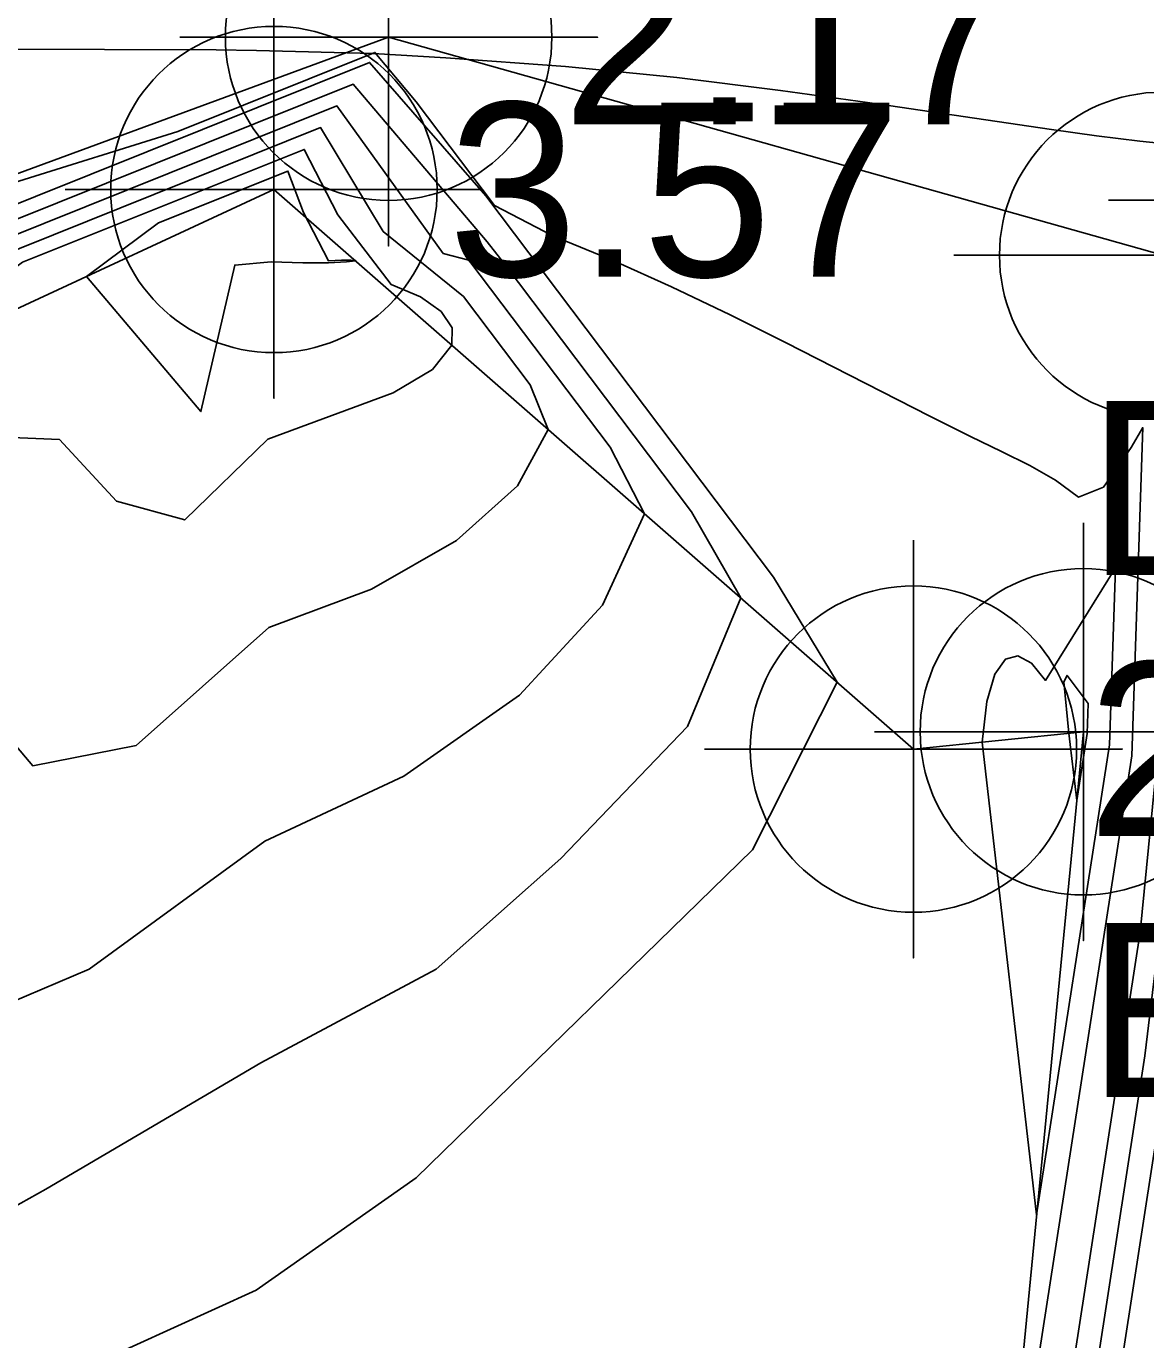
# Model space of a CAD drawing. Extents: x 2356077 to 2359823, y 225951 to 227822.
# Drawn here: x 2357654.05 to 2357670.13, y 226422.17 to 226441.04 of the extents above; entities that cross this region are included whole.
import ezdxf

# ---------------------------------------------------------------- set-up
doc = ezdxf.new("R2010")
doc.units = 0
for name, color, linetype in [('DTM Contours Major', 7, 'Continuous'), ('DTM Contours Minor', 7, 'Continuous'), ('Exist DTM Breakline', 7, 'Continuous'), ('Exist DTM Breakline Cogo Comment', 7, 'Continuous'), ('Exist DTM Breakline Cogo Elevation', 7, 'Continuous'), ('Exist DTM Breakline Cogo Number', 7, 'Continuous'), ('Exist DTM Breakline Cogo Point CELL', 7, 'Continuous'), ('Exist DTM Drainline', 7, 'Continuous'), ('Exist DTM Drainline Cogo Elevation', 7, 'Continuous'), ('Exist DTM Drainline Cogo Point CELL', 7, 'Continuous')]:
    doc.layers.add(name, color=color, linetype=linetype)

msp = doc.modelspace()

# ---------------------------------------------------------------- linework, layer by layer
at = {"layer": 'DTM Contours Major'}
for points in [[(2357676.075, 226441.207), (2357675.872, 226440.979), (2357675.089, 226440.362), (2357674.554, 226439.824), (2357673.802, 226439.341), (2357671.917, 226438.249), (2357670.995, 226437.67), (2357670.713, 226437.253), (2357670.599, 226436.136), (2357670.472, 226432.333), (2357670.349, 226431.037), (2357670.049, 226428.023), (2357668.866, 226420.368)], [(2357652.048, 226437.08), (2357648.57, 226434.493), (2357648.873, 226433.829), (2357649.515, 226433.201), (2357650.433, 226432.655), (2357651.561, 226432.24), (2357652.838, 226431.958), (2357654.146, 226430.412), (2357655.63, 226430.706), (2357657.535, 226432.4), (2357659.011, 226432.95), (2357660.232, 226433.649), (2357661.108, 226434.434), (2357661.549, 226435.244), (2357661.29, 226435.886), (2357660.335, 226437.154), (2357659.179, 226438.089), (2357658.28, 226439.581), (2357652.048, 226437.08)]]:
    msp.add_lwpolyline(points, dxfattribs=at)
at = {"layer": 'DTM Contours Minor'}
for points in [[(2357677.87, 226441.84), (2357676.695, 226441.003), (2357676.208, 226440.716), (2357675.614, 226440.174), (2357675.114, 226439.675), (2357674.389, 226439.224), (2357672.651, 226438.217), (2357671.794, 226437.689), (2357671.005, 226436.52), (2357670.904, 226435.484), (2357670.826, 226433.155), (2357670.753, 226431.839), (2357670.604, 226430.721), (2357670.475, 226429.552), (2357670.317, 226427.908), (2357670.12, 226426.244), (2357669.313, 226421.029)], [(2357678.428, 226441.737), (2357677.086, 226440.781), (2357676.55, 226440.458), (2357676.107, 226439.963), (2357675.635, 226439.488), (2357673.335, 226438.156), (2357672.568, 226437.671), (2357671.32, 226435.822), (2357671.21, 226434.885), (2357671.139, 226432.767), (2357671.093, 226431.519), (2357670.944, 226430.484), (2357670.814, 226429.404), (2357670.655, 226427.888), (2357670.482, 226426.351), (2357669.743, 226421.573)], [(2357676.165, 226441.386), (2357671.061, 226438.43), (2357671.41, 226439.072), (2357671.135, 226439.25), (2357670.648, 226439.325), (2357670.048, 226439.386), (2357669.424, 226439.464), (2357668.777, 226439.553), (2357666.274, 226439.924), (2357664.885, 226440.117), (2357663.396, 226440.3), (2357661.797, 226440.46), (2357660.08, 226440.585), (2357659.036, 226440.646), (2357657.359, 226440.689), (2357656.78, 226440.7), (2357653.567, 226440.709)], [(2357669.93, 226430.557), (2357670.088, 226435.272), (2357669.921, 226434.985), (2357669.523, 226434.413), (2357669.164, 226434.272), (2357668.835, 226434.514), (2357668.468, 226434.727), (2357668.061, 226434.93), (2357667.615, 226435.144), (2357667.031, 226435.434), (2357664.957, 226436.495), (2357664.164, 226436.89), (2357663.322, 226437.293), (2357662.494, 226437.667), (2357661.617, 226438.026), (2357660.779, 226438.461), (2357659.655, 226439.952), (2357659.06, 226440.661), (2357656.23, 226439.525), (2357653.868, 226438.787)], [(2357646.188, 226435.383), (2357639.047, 226430.07), (2357639.512, 226428.108), (2357640.74, 226426.123), (2357642.596, 226424.286), (2357644.941, 226422.764), (2357647.64, 226421.726), (2357650.467, 226419.083), (2357653.82, 226421.27), (2357657.355, 226422.879), (2357659.651, 226424.494), (2357664.485, 226429.203), (2357665.697, 226431.612), (2357664.785, 226433.122), (2357660.655, 226438.601), (2357658.984, 226440.517), (2357646.188, 226435.383)], [(2357648.141, 226435.949), (2357642.221, 226431.544), (2357642.634, 226430.02), (2357643.67, 226428.505), (2357645.215, 226427.122), (2357647.156, 226425.993), (2357649.381, 226425.242), (2357651.698, 226422.854), (2357654.334, 226424.328), (2357657.42, 226426.144), (2357659.939, 226427.489), (2357661.733, 226429.08), (2357663.549, 226430.977), (2357664.315, 226432.823), (2357663.607, 226434.061), (2357660.918, 226437.628), (2357660.671, 226437.942), (2357658.749, 226440.205), (2357648.141, 226435.949)], [(2357650.094, 226436.515), (2357645.395, 226433.019), (2357645.755, 226431.93), (2357646.595, 226430.87), (2357647.828, 226429.921), (2357649.364, 226429.164), (2357651.113, 226428.683), (2357652.926, 226426.629), (2357654.955, 226427.491), (2357657.482, 226429.33), (2357659.477, 226430.264), (2357661.135, 226431.427), (2357662.329, 226432.718), (2357662.932, 226434.033), (2357662.437, 226434.989), (2357660.411, 226437.676), (2357660.042, 226437.773), (2357658.514, 226439.893), (2357650.094, 226436.515)], [(2357654.001, 226437.646), (2357651.744, 226435.967), (2357651.983, 226435.697), (2357652.422, 226435.455), (2357653.02, 226435.26), (2357653.736, 226435.135), (2357654.53, 226435.098), (2357655.351, 226434.214), (2357656.329, 226433.944), (2357657.521, 226435.106), (2357659.323, 226435.77), (2357659.886, 226436.104), (2357660.166, 226436.455), (2357660.168, 226436.703), (2357660.011, 226436.937), (2357659.714, 226437.149), (2357659.292, 226437.329), (2357658.528, 226438.329), (2357658.045, 226439.269), (2357654.001, 226437.646)], [(2357655.954, 226438.212), (2357654.919, 226437.442), (2357656.561, 226435.501), (2357657.048, 226437.606), (2357657.57, 226437.652), (2357658.024, 226437.638), (2357658.392, 226437.64), (2357658.653, 226437.651), (2357658.783, 226437.665), (2357658.786, 226437.674), (2357658.717, 226437.678), (2357658.583, 226437.677), (2357658.392, 226437.668), (2357658.034, 226438.36), (2357657.81, 226438.957), (2357655.954, 226438.212)], [(2357669.609, 226430.715), (2357669.694, 226433.254), (2357668.693, 226431.639), (2357668.488, 226431.886), (2357668.293, 226431.99), (2357668.115, 226431.942), (2357667.964, 226431.727), (2357667.85, 226431.335), (2357667.782, 226430.753), (2357668.564, 226423.96), (2357669.609, 226430.715)], [(2357669.288, 226430.874), (2357669.303, 226431.308), (2357669.002, 226431.71), (2357668.955, 226431.618), (2357669.028, 226430.88), (2357669.047, 226430.718), (2357669.139, 226429.912), (2357669.288, 226430.874)], [(2357667.989, 226418.007), (2357669.93, 226430.557)]]:
    msp.add_lwpolyline(points, dxfattribs=at)
at = {"layer": 'Exist DTM Breakline'}
for points in [[(2357532.462, 226505.418), (2357517.44, 226519.39), (2357501.354, 226516.618), (2357508.987, 226508.713), (2357513.343, 226504.467), (2357528.658, 226496.685), (2357559.551, 226475.969), (2357604.102, 226447.523), (2357635.744, 226428.536), (2357657.611, 226438.692), (2357666.794, 226430.652), (2357669.235, 226430.901)], [(2357645.211, 226385.587), (2357648.637, 226411.402), (2357667.883, 226416.912), (2357669.235, 226430.901)]]:
    msp.add_lwpolyline(points, dxfattribs=at)
at = {"layer": 'Exist DTM Breakline Cogo Point CELL'}
for points in [[(2357657.611, 226441.692), (2357657.611, 226435.692), (2357657.611, 226438.692), (2357660.611, 226438.692), (2357654.611, 226438.692)], [(2357669.235, 226433.901), (2357669.235, 226427.901), (2357669.235, 226430.901), (2357672.235, 226430.901), (2357666.235, 226430.901)], [(2357666.794, 226433.652), (2357666.794, 226427.652), (2357666.794, 226430.652), (2357669.794, 226430.652), (2357663.794, 226430.652)]]:
    msp.add_lwpolyline(points, dxfattribs=at)
for centre in [(2357657.611, 226438.692), (2357669.235, 226430.901), (2357666.794, 226430.652)]:
    msp.add_circle(centre, 2.344, dxfattribs=at)
at = {"layer": 'Exist DTM Drainline'}
msp.add_lwpolyline([(2357513.211, 226514.156), (2357528.601, 226499.723), (2357562.107, 226479.314), (2357605.897, 226452.292), (2357637.402, 226432.838), (2357659.258, 226440.88), (2357670.374, 226437.747)], dxfattribs=at)
msp.add_spline([(2357699.586, 226858.192), (2357670.366, 226820.782), (2357623.327, 226796.892), (2357587.218, 226772.268), (2357568.803, 226744.252), (2357555.19, 226717.62), (2357555.017, 226695.126), (2357553.473, 226672.759), (2357563.697, 226642.736), (2357576.526, 226627.993), (2357663.798, 226499.169), (2357732.721, 226415.647), (2357803.211, 226342.215), (2357874.586, 226264.309)], degree=3, dxfattribs=at)
at = {"layer": 'Exist DTM Drainline Cogo Point CELL'}
for points in [[(2357659.258, 226443.88), (2357659.258, 226437.88), (2357659.258, 226440.88), (2357662.258, 226440.88), (2357656.258, 226440.88)], [(2357672.596, 226441.539), (2357672.596, 226435.539), (2357672.596, 226438.539), (2357675.596, 226438.539), (2357669.596, 226438.539)], [(2357670.374, 226440.747), (2357670.374, 226434.747), (2357670.374, 226437.747), (2357673.374, 226437.747), (2357667.374, 226437.747)]]:
    msp.add_lwpolyline(points, dxfattribs=at)
for centre in [(2357659.258, 226440.88), (2357670.374, 226437.747)]:
    msp.add_circle(centre, 2.344, dxfattribs=at)

# ---------------------------------------------------------------- texts
at = {"layer": 'Exist DTM Breakline Cogo Comment'}
msp.add_text('EL*40054', height=2.5, dxfattribs=at).set_placement((2357669.294, 226425.652))
at = {"layer": 'Exist DTM Breakline Cogo Elevation'}
for s, p in [('3.57', (2357660.111, 226437.442)), ('2.24', (2357669.294, 226429.402))]:
    msp.add_text(s, height=2.5, dxfattribs=at).set_placement(p)
at = {"layer": 'Exist DTM Breakline Cogo Number'}
msp.add_text('D1134', height=2.5, dxfattribs=at).set_placement((2357669.294, 226433.152))
at = {"layer": 'Exist DTM Drainline Cogo Elevation'}
msp.add_text('2.17', height=2.5, dxfattribs=at).set_placement((2357661.758, 226439.63))

doc.saveas('drawing.dxf')
